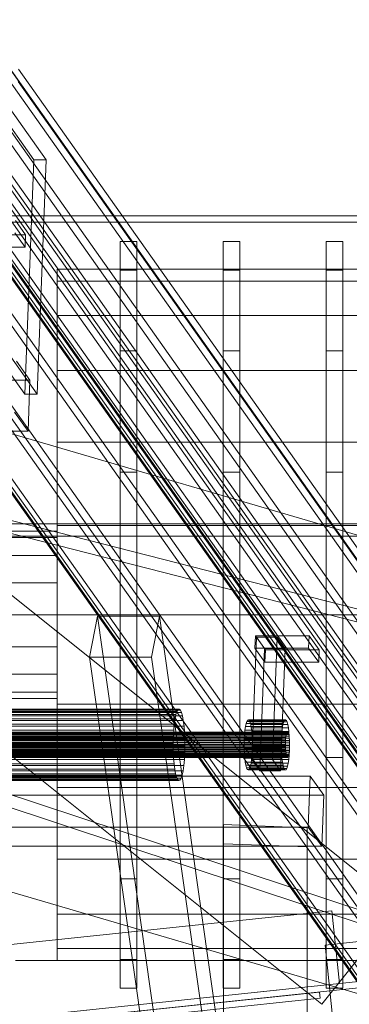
# Model space of a CAD drawing. Header units: millimetres. Extents: x -2233 to 61924, y -68080 to 6847.
# Tile 341 of 656: x 1582 to 1739, y -35363 to -34893. Entities that reach past the tile are written whole.
import ezdxf

# ---------------------------------------------------------------- set-up
doc = ezdxf.new("R2010")
doc.units = ezdxf.units.MM
for name, color, linetype, lineweight in [('COTAS_P', 1, 'Continuous', 0), ('frontal_C04', 7, 'Continuous', 0), ('frontal_C09', 7, 'Continuous', 0), ('frontal_C10', 7, 'Continuous', 0), ('frontal_secador', 7, 'Continuous', 0), ('frontal_tolva', 7, 'Continuous', 0)]:
    doc.layers.add(name, color=color, linetype=linetype, lineweight=lineweight)
doc.dimstyles.new('R19_100', dxfattribs={"dimtxt": 250, "dimasz": 150, "dimexe": 150, "dimexo": 80, "dimgap": 100, "dimtad": 1, "dimtih": 1, "dimtoh": 1, "dimdsep": 46, "dimcen": 0.09, "dimadec": 0, "dimazin": 0, "dimtfac": 1, "dimtdec": 4, "dimtofl": 0, "dimtmove": 0, "dimatfit": 3, "dimfxl": 1, "dimtolj": 1, "dimtzin": 0, "dimarcsym": 0})

# ---------------------------------------------------------------- blocks, each defined once
blk = doc.blocks.new('DIM_R28_48')
at = {"layer": 'COTAS_P'}
for p, q in [((-1750, -34600), (-1600, -34555)), ((2600, -34600), (2450, -34555)), ((-1750, -35500), (-1750, -34600)), ((-1750, -34600), (2600, -34600)), ((-1750, -34600), (-1600, -34645)), ((2600, -34600), (2450, -34645)), ((2600, -35500), (2600, -34600))]:
    blk.add_line(p, q, dxfattribs=at)
blk.add_text('4350 P', height=250, dxfattribs=at).set_placement((425, -34500))
blk = doc.blocks.new('DIM_R28_50')
at = {"layer": 'COTAS_P'}
for p, q in [((1705.78, -34504.95), (1551.9, -34475.9)), ((-194.22, -34704.95), (1705.78, -34504.95)), ((1705.78, -34504.95), (1561.32, -34565.4)), ((1800, -35400), (1705.78, -34504.95)), ((-194.22, -34704.95), (-49.75, -34644.49)), ((-100, -35600), (-194.22, -34704.95)), ((-194.22, -34704.95), (-40.33, -34734))]:
    blk.add_line(p, q, dxfattribs=at)
blk.add_text('1910.5 P', height=250, rotation=6.009, dxfattribs=at).set_placement((745.32, -34505.49))

msp = doc.modelspace()

# ---------------------------------------------------------------- linework, layer by layer
at = {"layer": 'frontal_C04'}
for p, q in [((1630, -35012.865), (1630, -34999.3)), ((1638, -34999.3), (1630, -34999.3)), ((1638, -35012.865), (1638, -34999.3)), ((1679.167, -35012.865), (1679.167, -34999.3)), ((1687.167, -34999.3), (1679.167, -34999.3)), ((1687.167, -35012.865), (1687.167, -34999.3)), ((1728.333, -35012.865), (1728.333, -34999.3)), ((1736.333, -34999.3), (1728.333, -34999.3)), ((1736.333, -35012.865), (1736.333, -34999.3)), ((1600, -35018.122), (1600, -35012.5)), ((2250, -35012.5), (1600, -35012.5)), ((1630, -35051.494), (1630, -35012.865)), ((1638, -35012.865), (1630, -35012.865)), ((1638, -35051.494), (1638, -35012.865)), ((1679.167, -35051.494), (1679.167, -35012.865)), ((1687.167, -35012.865), (1679.167, -35012.865)), ((1687.167, -35051.494), (1687.167, -35012.865)), ((1728.333, -35051.494), (1728.333, -35012.865)), ((1736.333, -35012.865), (1728.333, -35012.865)), ((1736.333, -35051.494), (1736.333, -35012.865)), ((1600, -35034.606), (1600, -35018.122)), ((2250, -35018.122), (1600, -35018.122)), ((1600, -35060.827), (1600, -35034.606)), ((2250, -35034.606), (1600, -35034.606)), ((1630, -35109.306), (1630, -35051.494)), ((1638, -35051.494), (1630, -35051.494)), ((1638, -35109.306), (1638, -35051.494)), ((1679.167, -35109.306), (1679.167, -35051.494)), ((1687.167, -35051.494), (1679.167, -35051.494)), ((1687.167, -35109.306), (1687.167, -35051.494)), ((1728.333, -35109.306), (1728.333, -35051.494)), ((1736.333, -35051.494), (1728.333, -35051.494)), ((1736.333, -35109.306), (1736.333, -35051.494)), ((1600, -35095), (1600, -35060.827)), ((2250, -35060.827), (1600, -35060.827)), ((2629.541, -35399.241), (1529.541, -35076.741)), ((1600, -35134.795), (1600, -35095)), ((2250, -35095), (1600, -35095)), ((1630, -35177.5), (1630, -35109.306)), ((1638, -35109.306), (1630, -35109.306)), ((1638, -35177.5), (1638, -35109.306)), ((1679.167, -35177.5), (1679.167, -35109.306)), ((1687.167, -35109.306), (1679.167, -35109.306)), ((1687.167, -35177.5), (1687.167, -35109.306)), ((1728.333, -35177.5), (1728.333, -35109.306)), ((1736.333, -35109.306), (1728.333, -35109.306)), ((1736.333, -35177.5), (1736.333, -35109.306)), ((2625.511, -35400.209), (1515.604, -35116.463)), ((2624.025, -35406.022), (1514.118, -35122.276)), ((1600, -35137.5), (1530, -35137.5)), ((1600, -35177.5), (1600, -35134.795)), ((2250, -35134.795), (1600, -35134.795)), ((1600, -35140.545), (1600, -35137.5)), ((1600, -35140.545), (1530, -35140.545)), ((1600, -35149.216), (1600, -35140.545)), ((1600, -35149.216), (1530, -35149.216)), ((1600, -35162.193), (1600, -35149.216)), ((1600, -35162.193), (1530, -35162.193)), ((1600, -35177.5), (1600, -35162.193)), ((1530, -35177.5), (1600, -35177.5)), ((1600, -35177.5), (1600, -35220.205)), ((1600, -35177.5), (2250, -35177.5)), ((1600, -35192.807), (1600, -35177.5)), ((1630, -35177.5), (1630, -35245.694)), ((1630, -35177.5), (1638, -35177.5)), ((1638, -35245.694), (1638, -35177.5)), ((1679.167, -35177.5), (1679.167, -35245.694)), ((1679.167, -35177.5), (1687.167, -35177.5)), ((1687.167, -35245.694), (1687.167, -35177.5)), ((1728.333, -35177.5), (1728.333, -35245.694)), ((1728.333, -35177.5), (1736.333, -35177.5)), ((1736.333, -35245.694), (1736.333, -35177.5)), ((1600, -35192.807), (1530, -35192.807)), ((1600, -35192.807), (1600, -35205.784)), ((1600, -35205.784), (1530, -35205.784)), ((1600, -35205.784), (1600, -35214.455)), ((1600, -35214.455), (1530, -35214.455)), ((1600, -35217.5), (1530, -35217.5)), ((1600, -35214.455), (1600, -35217.5)), ((1600, -35220.205), (1600, -35260)), ((2250, -35220.205), (1600, -35220.205)), ((2569.479, -35592.073), (1482.065, -35231.605)), ((2567.591, -35597.768), (1480.177, -35237.3)), ((1630, -35245.694), (1630, -35303.506)), ((1638, -35245.694), (1630, -35245.694)), ((1638, -35245.694), (1638, -35303.506)), ((1679.167, -35245.694), (1679.167, -35303.506)), ((1687.167, -35245.694), (1679.167, -35245.694)), ((1687.167, -35245.694), (1687.167, -35303.506)), ((1728.333, -35245.694), (1728.333, -35303.506)), ((1736.333, -35245.694), (1728.333, -35245.694)), ((1736.333, -35245.694), (1736.333, -35303.506)), ((1600, -35260), (1600, -35294.173)), ((2250, -35260), (1600, -35260)), ((2570.459, -35600.759), (1470.459, -35278.259)), ((1600, -35294.173), (1600, -35320.394)), ((2250, -35294.173), (1600, -35294.173)), ((1630, -35303.506), (1630, -35342.135)), ((1638, -35303.506), (1630, -35303.506)), ((1638, -35303.506), (1638, -35342.135)), ((1679.167, -35303.506), (1679.167, -35342.135)), ((1687.167, -35303.506), (1679.167, -35303.506)), ((1687.167, -35303.506), (1687.167, -35342.135)), ((1728.333, -35303.506), (1728.333, -35342.135)), ((1736.333, -35303.506), (1728.333, -35303.506)), ((1736.333, -35303.506), (1736.333, -35342.135)), ((1600, -35320.394), (1600, -35336.878)), ((2250, -35320.394), (1600, -35320.394)), ((1600, -35336.878), (1600, -35342.5)), ((2250, -35336.878), (1600, -35336.878)), ((1580, -35342.5), (2270, -35342.5)), ((2250, -35342.5), (1600, -35342.5)), ((1630, -35342.135), (1630, -35355.7)), ((1638, -35342.135), (1630, -35342.135)), ((1638, -35342.135), (1638, -35355.7)), ((1679.167, -35342.135), (1679.167, -35355.7)), ((1687.167, -35342.135), (1679.167, -35342.135)), ((1687.167, -35342.135), (1687.167, -35355.7)), ((1728.333, -35342.135), (1728.333, -35355.7)), ((1736.333, -35342.135), (1728.333, -35342.135)), ((1736.333, -35342.135), (1736.333, -35355.7)), ((1638, -35355.7), (1630, -35355.7)), ((1687.167, -35355.7), (1679.167, -35355.7)), ((1736.333, -35355.7), (1728.333, -35355.7))]:
    msp.add_line(p, q, dxfattribs=at)
at = {"layer": 'frontal_C09'}
for p, q in [((-49.542, -35506.202), (1731.117, -35318.765)), ((1734.781, -35353.572), (1731.117, -35318.765)), ((1727.82, -35335.2), (1857.106, -35321.591)), ((1727.82, -35335.2), (1739.335, -35444.596)), ((-105.548, -35547.291), (1794.452, -35347.291)), ((-105.234, -35550.275), (1794.766, -35350.275)), ((-45.878, -35541.01), (1734.781, -35353.572)), ((-35.619, -35542.947), (1725.15, -35357.603)), ((1725.464, -35360.586), (1725.15, -35357.603)), ((-35.305, -35545.93), (1725.464, -35360.586))]:
    msp.add_line(p, q, dxfattribs=at)
at = {"layer": 'frontal_C10'}
for p, q in [((662.815, -33677.868), (2093.599, -35700.701)), ((2096.558, -35700.701), (665.774, -33677.868)), ((2099.932, -35748.376), (649.932, -33698.376)), ((649.82, -33701.298), (2099.82, -35751.298)), ((2092.297, -35734.793), (661.512, -33711.96)), ((664.471, -33711.96), (2095.256, -35734.793)), ((2088.611, -35735.451), (661.029, -33717.146)), ((660.918, -33720.068), (2088.499, -35738.373)), ((653.885, -33726.859), (2071.859, -35731.581)), ((2153.729, -35731.581), (735.755, -33726.859)), ((2071.635, -35737.425), (653.661, -33732.704)), ((735.532, -33732.704), (2153.506, -35737.425)), ((685.549, -33747.789), (2157.967, -35829.484)), ((2182.627, -35829.484), (710.208, -33747.789)), ((2157.744, -35835.328), (685.325, -33753.633)), ((709.985, -33753.633), (2182.403, -35835.328)), ((705.928, -33756.555), (2178.346, -35838.25)), ((2182.292, -35838.25), (709.873, -33756.555)), ((645.987, -33801.624), (2095.987, -35851.624)), ((2096.098, -35848.702), (646.098, -33798.702)), ((681.827, -33845.193), (2154.245, -35926.888)), ((2178.905, -35926.888), (706.487, -33845.193)), ((2154.022, -35932.732), (681.603, -33851.037)), ((2174.736, -35932.732), (702.318, -33851.037)), ((706.263, -33851.037), (2178.682, -35932.732)), ((1556.865, -34917.024), (1748.702, -35188.241)), ((1577.579, -34917.024), (1769.416, -35188.241)), ((1773.361, -35188.241), (1581.525, -34917.024)), ((1748.478, -35194.086), (1556.642, -34922.869)), ((1581.302, -34922.869), (1773.138, -35194.086)), ((1571.207, -34935.289), (1588.821, -34960.192)), ((1594.739, -34960.192), (1577.125, -34935.289)), ((1584.541, -35072.207), (1588.821, -34960.192)), ((1588.821, -34960.192), (1594.739, -34960.192)), ((1594.739, -34960.192), (1590.459, -35072.207)), ((1584.847, -34996.085), (1580.043, -34989.293)), ((1559.2, -34996.085), (1584.847, -34996.085)), ((1579.819, -34995.137), (1584.623, -35001.929)), ((1584.847, -34996.085), (1584.623, -35001.929)), ((1584.623, -35001.929), (1558.977, -35001.929)), ((1584.541, -35072.207), (1566.926, -35047.303)), ((1572.845, -35047.303), (1590.459, -35072.207)), ((1586.988, -35065.399), (1580.582, -35056.344)), ((1143.11, -35065.399), (1586.988, -35065.399)), ((1586.988, -35065.399), (1586.057, -35089.75)), ((1590.459, -35072.207), (1584.541, -35072.207)), ((1763.2, -35350.906), (1571.364, -35079.688)), ((1575.309, -35079.688), (1767.146, -35350.906)), ((1579.652, -35080.695), (1586.057, -35089.75)), ((1586.057, -35089.75), (1142.18, -35089.75)), ((1615.459, -35197.691), (1619.197, -35178.116)), ((1619.197, -35178.116), (1648.789, -35178.116)), ((1619.197, -35178.116), (1686.452, -35653.2)), ((1648.789, -35178.116), (1645.051, -35197.691)), ((1716.043, -35653.2), (1648.789, -35178.116)), ((1692.84, -35246.623), (1695.073, -35188.181)), ((1694.369, -35193.346), (1694.593, -35187.501)), ((1720.239, -35187.501), (1694.593, -35187.501)), ((1694.593, -35187.501), (1699.397, -35194.293)), ((1704.937, -35188.181), (1695.073, -35188.181)), ((1695.073, -35188.181), (1698.916, -35193.614)), ((1702.704, -35246.623), (1704.937, -35188.181)), ((1708.78, -35193.614), (1704.937, -35188.181)), ((1720.016, -35193.346), (1720.239, -35187.501)), ((1725.043, -35194.293), (1720.239, -35187.501)), ((1699.173, -35200.137), (1694.369, -35193.346)), ((1694.369, -35193.346), (1720.016, -35193.346)), ((1696.683, -35252.056), (1698.916, -35193.614)), ((1698.916, -35193.614), (1708.78, -35193.614)), ((1699.173, -35200.137), (1699.397, -35194.293)), ((1699.397, -35194.293), (1725.043, -35194.293)), ((1708.78, -35193.614), (1706.547, -35252.056)), ((1720.016, -35193.346), (1724.819, -35200.137)), ((1725.043, -35194.293), (1724.819, -35200.137)), ((1645.051, -35197.691), (1615.459, -35197.691)), ((1682.714, -35672.776), (1615.459, -35197.691)), ((1712.306, -35672.776), (1645.051, -35197.691)), ((1724.819, -35200.137), (1699.173, -35200.137)), ((1658.233, -35222.608), (1347.519, -35222.608)), ((1658.233, -35222.608), (1657.687, -35222.828)), ((1658.777, -35223.04), (1658.233, -35222.608)), ((1656.232, -35227.2), (1345.518, -35227.2)), ((1656.666, -35225.169), (1345.952, -35225.169)), ((1657.158, -35223.693), (1346.444, -35223.693)), ((1657.687, -35222.828), (1346.973, -35222.828)), ((1658.777, -35223.04), (1348.063, -35223.04)), ((1659.296, -35224.109), (1348.581, -35224.109)), ((1659.77, -35225.774), (1349.056, -35225.774)), ((1656.232, -35227.2), (1655.871, -35229.707)), ((1656.666, -35225.169), (1656.232, -35227.2)), ((1657.158, -35223.693), (1656.666, -35225.169)), ((1657.687, -35222.828), (1657.158, -35223.693)), ((1659.296, -35224.109), (1658.777, -35223.04)), ((1659.77, -35225.774), (1659.296, -35224.109)), ((1660.182, -35227.969), (1659.77, -35225.774)), ((1655.871, -35229.707), (1345.157, -35229.707)), ((1660.182, -35227.969), (1349.468, -35227.969)), ((1660.516, -35230.612), (1349.802, -35230.612)), ((1655.871, -35229.707), (1655.597, -35232.594)), ((1660.516, -35230.612), (1660.182, -35227.969)), ((1660.759, -35233.6), (1660.516, -35230.612)), ((1689.584, -35232.616), (1689.839, -35230.846)), ((1689.839, -35230.846), (1690.145, -35229.413)), ((1707.594, -35230.846), (1689.839, -35230.846)), ((1690.145, -35229.413), (1690.492, -35228.371)), ((1707.9, -35229.413), (1690.145, -35229.413)), ((1690.492, -35228.371), (1690.865, -35227.761)), ((1708.247, -35228.371), (1690.492, -35228.371)), ((1690.865, -35227.761), (1691.251, -35227.605)), ((1708.62, -35227.761), (1690.865, -35227.761)), ((1691.251, -35227.605), (1691.635, -35227.911)), ((1709.006, -35227.605), (1691.251, -35227.605)), ((1691.635, -35227.911), (1692.001, -35228.665)), ((1709.39, -35227.911), (1691.635, -35227.911)), ((1692.001, -35228.665), (1692.336, -35229.84)), ((1709.756, -35228.665), (1692.001, -35228.665)), ((1692.336, -35229.84), (1692.627, -35231.39)), ((1710.091, -35229.84), (1692.336, -35229.84)), ((1692.627, -35231.39), (1692.863, -35233.255)), ((1710.382, -35231.39), (1692.627, -35231.39)), ((1707.594, -35230.846), (1707.339, -35232.616)), ((1707.9, -35229.413), (1707.594, -35230.846)), ((1708.247, -35228.371), (1707.9, -35229.413)), ((1708.62, -35227.761), (1708.247, -35228.371)), ((1709.006, -35227.605), (1708.62, -35227.761)), ((1709.39, -35227.911), (1709.006, -35227.605)), ((1709.756, -35228.665), (1709.39, -35227.911)), ((1710.091, -35229.84), (1709.756, -35228.665)), ((1710.382, -35231.39), (1710.091, -35229.84)), ((1710.618, -35233.255), (1710.382, -35231.39)), ((1709.127, -35236.108), (1294.842, -35236.108)), ((1709.255, -35235.223), (1294.969, -35235.223)), ((1709.408, -35234.506), (1295.123, -35234.506)), ((1709.581, -35233.985), (1295.296, -35233.985)), ((1709.768, -35233.68), (1295.483, -35233.68)), ((1709.961, -35233.602), (1295.676, -35233.602)), ((1710.153, -35233.755), (1295.867, -35233.755)), ((1710.336, -35234.132), (1296.051, -35234.132)), ((1710.504, -35234.72), (1296.218, -35234.72)), ((1710.649, -35235.494), (1296.364, -35235.494)), ((1710.767, -35236.427), (1296.481, -35236.427)), ((1344.708, -35235.75), (1655.422, -35235.75)), ((1655.597, -35232.594), (1344.883, -35232.594)), ((1660.759, -35233.6), (1350.045, -35233.6)), ((1660.901, -35236.818), (1350.187, -35236.818)), ((1655.422, -35235.75), (1655.351, -35239.055)), ((1655.597, -35232.594), (1655.422, -35235.75)), ((1660.901, -35236.818), (1660.759, -35233.6)), ((1660.937, -35240.143), (1660.901, -35236.818)), ((1689.267, -35236.882), (1689.391, -35234.654)), ((1689.391, -35234.654), (1689.584, -35232.616)), ((1707.146, -35234.654), (1689.391, -35234.654)), ((1707.339, -35232.616), (1689.584, -35232.616)), ((1692.863, -35233.255), (1693.034, -35235.364)), ((1710.618, -35233.255), (1692.863, -35233.255)), ((1693.034, -35235.364), (1693.134, -35237.636)), ((1710.789, -35235.364), (1693.034, -35235.364)), ((1707.146, -35234.654), (1707.022, -35236.882)), ((1707.339, -35232.616), (1707.146, -35234.654)), ((1709.127, -35236.108), (1709.031, -35237.127)), ((1709.255, -35235.223), (1709.127, -35236.108)), ((1709.408, -35234.506), (1709.255, -35235.223)), ((1709.581, -35233.985), (1709.408, -35234.506)), ((1709.768, -35233.68), (1709.581, -35233.985)), ((1709.961, -35233.602), (1709.768, -35233.68)), ((1710.153, -35233.755), (1709.961, -35233.602)), ((1710.336, -35234.132), (1710.153, -35233.755)), ((1710.504, -35234.72), (1710.336, -35234.132)), ((1710.649, -35235.494), (1710.504, -35234.72)), ((1710.789, -35235.364), (1710.618, -35233.255)), ((1710.767, -35236.427), (1710.649, -35235.494)), ((1710.853, -35237.482), (1710.767, -35236.427)), ((1710.889, -35237.636), (1710.789, -35235.364)), ((1708.944, -35239.407), (1294.658, -35239.407)), ((1708.956, -35240.581), (1294.671, -35240.581)), ((1294.683, -35238.241), (1708.969, -35238.241)), ((1709.031, -35237.127), (1294.745, -35237.127)), ((1710.853, -35237.482), (1296.567, -35237.482)), ((1710.89, -35240.957), (1296.605, -35240.957)), ((1710.903, -35238.618), (1296.617, -35238.618)), ((1710.915, -35239.791), (1296.63, -35239.791)), ((1655.351, -35239.055), (1344.636, -35239.055)), ((1660.937, -35240.143), (1350.223, -35240.143)), ((1655.351, -35239.055), (1655.387, -35242.38)), ((1660.866, -35243.448), (1660.937, -35240.143)), ((1689.216, -35239.215), (1689.267, -35236.882)), ((1689.242, -35241.562), (1689.216, -35239.215)), ((1706.971, -35239.215), (1689.216, -35239.215)), ((1689.267, -35236.882), (1707.022, -35236.882)), ((1693.16, -35239.983), (1693.11, -35242.316)), ((1693.134, -35237.636), (1693.16, -35239.983)), ((1710.889, -35237.636), (1693.134, -35237.636)), ((1710.915, -35239.983), (1693.16, -35239.983)), ((1707.022, -35236.882), (1706.971, -35239.215)), ((1706.971, -35239.215), (1706.997, -35241.562)), ((1708.969, -35238.241), (1708.944, -35239.407)), ((1708.944, -35239.407), (1708.956, -35240.581)), ((1708.956, -35240.581), (1709.007, -35241.717)), ((1709.031, -35237.127), (1708.969, -35238.241)), ((1710.828, -35242.071), (1710.89, -35240.957)), ((1710.903, -35238.618), (1710.853, -35237.482)), ((1710.865, -35242.316), (1710.915, -35239.983)), ((1710.915, -35239.983), (1710.889, -35237.636)), ((1710.89, -35240.957), (1710.915, -35239.791)), ((1710.915, -35239.791), (1710.903, -35238.618)), ((1709.007, -35241.717), (1294.721, -35241.717)), ((1709.092, -35242.771), (1294.807, -35242.771)), ((1709.21, -35243.704), (1294.925, -35243.704)), ((1709.356, -35244.479), (1295.07, -35244.479)), ((1709.523, -35245.066), (1295.238, -35245.066)), ((1709.706, -35245.443), (1295.421, -35245.443)), ((1709.898, -35245.596), (1295.613, -35245.596)), ((1710.091, -35245.518), (1295.806, -35245.518)), ((1710.278, -35245.213), (1295.992, -35245.213)), ((1710.451, -35244.692), (1296.166, -35244.692)), ((1710.604, -35243.975), (1296.319, -35243.975)), ((1710.732, -35243.09), (1296.446, -35243.09)), ((1710.828, -35242.071), (1296.543, -35242.071)), ((1655.387, -35242.38), (1344.673, -35242.38)), ((1655.529, -35245.598), (1344.815, -35245.598)), ((1660.866, -35243.448), (1350.152, -35243.448)), ((1655.387, -35242.38), (1655.529, -35245.598)), ((1655.529, -35245.598), (1655.772, -35248.586)), ((1660.69, -35246.604), (1660.866, -35243.448)), ((1689.342, -35243.834), (1689.242, -35241.562)), ((1706.997, -35241.562), (1689.242, -35241.562)), ((1689.514, -35245.943), (1689.342, -35243.834)), ((1707.097, -35243.834), (1689.342, -35243.834)), ((1689.749, -35247.808), (1689.514, -35245.943)), ((1707.269, -35245.943), (1689.514, -35245.943)), ((1692.986, -35244.544), (1692.792, -35246.582)), ((1693.11, -35242.316), (1692.986, -35244.544)), ((1710.741, -35244.544), (1692.986, -35244.544)), ((1710.865, -35242.316), (1693.11, -35242.316)), ((1706.997, -35241.562), (1707.097, -35243.834)), ((1707.097, -35243.834), (1707.269, -35245.943)), ((1707.269, -35245.943), (1707.504, -35247.808)), ((1709.007, -35241.717), (1709.092, -35242.771)), ((1709.092, -35242.771), (1709.21, -35243.704)), ((1709.21, -35243.704), (1709.356, -35244.479)), ((1709.356, -35244.479), (1709.523, -35245.066)), ((1709.523, -35245.066), (1709.706, -35245.443)), ((1709.706, -35245.443), (1709.898, -35245.596)), ((1709.898, -35245.596), (1710.091, -35245.518)), ((1710.091, -35245.518), (1710.278, -35245.213)), ((1710.278, -35245.213), (1710.451, -35244.692)), ((1710.451, -35244.692), (1710.604, -35243.975)), ((1710.548, -35246.582), (1710.741, -35244.544)), ((1710.604, -35243.975), (1710.732, -35243.09)), ((1710.732, -35243.09), (1710.828, -35242.071)), ((1710.741, -35244.544), (1710.865, -35242.316)), ((1655.772, -35248.586), (1345.058, -35248.586)), ((1660.417, -35249.491), (1349.703, -35249.491)), ((1660.69, -35246.604), (1349.976, -35246.604)), ((1655.772, -35248.586), (1656.105, -35251.229)), ((1660.056, -35251.999), (1660.417, -35249.491)), ((1660.417, -35249.491), (1660.69, -35246.604)), ((1690.04, -35249.358), (1689.749, -35247.808)), ((1707.504, -35247.808), (1689.749, -35247.808)), ((1690.375, -35250.533), (1690.04, -35249.358)), ((1707.795, -35249.358), (1690.04, -35249.358)), ((1690.741, -35251.287), (1690.375, -35250.533)), ((1708.13, -35250.533), (1690.375, -35250.533)), ((1691.884, -35250.827), (1691.511, -35251.437)), ((1692.231, -35249.785), (1691.884, -35250.827)), ((1709.639, -35250.827), (1691.884, -35250.827)), ((1692.538, -35248.352), (1692.231, -35249.785)), ((1709.986, -35249.785), (1692.231, -35249.785)), ((1692.792, -35246.582), (1692.538, -35248.352)), ((1710.293, -35248.352), (1692.538, -35248.352)), ((1710.548, -35246.582), (1692.792, -35246.582)), ((1696.683, -35252.056), (1692.84, -35246.623)), ((1692.84, -35246.623), (1702.704, -35246.623)), ((1702.704, -35246.623), (1706.547, -35252.056)), ((1707.504, -35247.808), (1707.795, -35249.358)), ((1707.795, -35249.358), (1708.13, -35250.533)), ((1708.13, -35250.533), (1708.497, -35251.287)), ((1709.266, -35251.437), (1709.639, -35250.827)), ((1709.639, -35250.827), (1709.986, -35249.785)), ((1709.986, -35249.785), (1710.293, -35248.352)), ((1710.293, -35248.352), (1710.548, -35246.582)), ((1720.779, -35254.552), (1276.901, -35254.552)), ((1656.105, -35251.229), (1345.391, -35251.229)), ((1656.518, -35253.424), (1345.804, -35253.424)), ((1656.992, -35255.089), (1346.278, -35255.089)), ((1659.13, -35255.505), (1348.416, -35255.505)), ((1659.621, -35254.029), (1348.907, -35254.029)), ((1660.056, -35251.999), (1349.342, -35251.999)), ((1656.105, -35251.229), (1656.518, -35253.424)), ((1656.518, -35253.424), (1656.992, -35255.089)), ((1656.992, -35255.089), (1657.511, -35256.158)), ((1658.601, -35256.37), (1659.13, -35255.505)), ((1659.13, -35255.505), (1659.621, -35254.029)), ((1659.621, -35254.029), (1660.056, -35251.999)), ((1691.125, -35251.593), (1690.741, -35251.287)), ((1708.497, -35251.287), (1690.741, -35251.287)), ((1691.511, -35251.437), (1691.125, -35251.593)), ((1708.88, -35251.593), (1691.125, -35251.593)), ((1709.266, -35251.437), (1691.511, -35251.437)), ((1706.547, -35252.056), (1696.683, -35252.056)), ((1708.497, -35251.287), (1708.88, -35251.593)), ((1708.88, -35251.593), (1709.266, -35251.437)), ((1719.848, -35278.903), (1720.779, -35254.552)), ((1727.184, -35263.608), (1720.779, -35254.552)), ((1657.511, -35256.158), (1346.797, -35256.158)), ((1658.054, -35256.59), (1347.34, -35256.59)), ((1658.601, -35256.37), (1347.887, -35256.37)), ((1657.511, -35256.158), (1658.054, -35256.59)), ((1658.054, -35256.59), (1658.601, -35256.37)), ((1283.306, -35263.608), (1727.184, -35263.608)), ((1727.184, -35263.608), (1726.253, -35287.959)), ((1275.971, -35278.903), (1719.848, -35278.903)), ((1679.379, -35277.639), (1679.379, -35286.809)), ((1719.379, -35279.167), (1679.379, -35277.639)), ((1679.379, -35277.639), (1679.379, -35988)), ((1719.379, -35288.338), (1719.379, -35279.167)), ((1719.379, -35988), (1719.379, -35279.167)), ((1719.848, -35278.903), (1726.253, -35287.959)), ((1726.253, -35287.959), (1282.376, -35287.959)), ((1679.379, -35286.809), (1719.379, -35288.338)), ((1679.379, -35988), (1679.379, -35286.809)), ((1719.379, -35988), (1719.379, -35288.338))]:
    msp.add_line(p, q, dxfattribs=at)
at = {"layer": 'frontal_secador'}
for p, q in [((1400, -34987), (1790, -34987)), ((1400, -34990), (1790, -34990)), ((1400, -35134), (2200, -35134)), ((1400, -35140), (2200, -35140))]:
    msp.add_line(p, q, dxfattribs=at)
at = {"layer": 'frontal_tolva'}
for p, q in [((1763.733, -35316.567), (716.733, -34479.567)), ((1726.267, -35363.433), (679.267, -34526.433)), ((1763.733, -35316.567), (1726.267, -35363.433))]:
    msp.add_line(p, q, dxfattribs=at)

# ---------------------------------------------------------------- dimensions: what is measured, and where the dimension line sits
at = {"layer": 'COTAS_P'}
for p1, p2, picture, middle in [((-100, -35600), (1800, -35400), 'DIM_R28_50', (755.784, -34604.945)), ((-1750, -35500), (2600, -35500), 'DIM_R28_48', (425, -34600))]:
    dim = msp.add_aligned_dim(p1=p1, p2=p2, distance=900, text='<> P', dimstyle='R19_100', dxfattribs=at)
    dim.commit()
    dim.dimension.update_dxf_attribs({"geometry": picture, "text_midpoint": middle})

doc.saveas('drawing.dxf')
